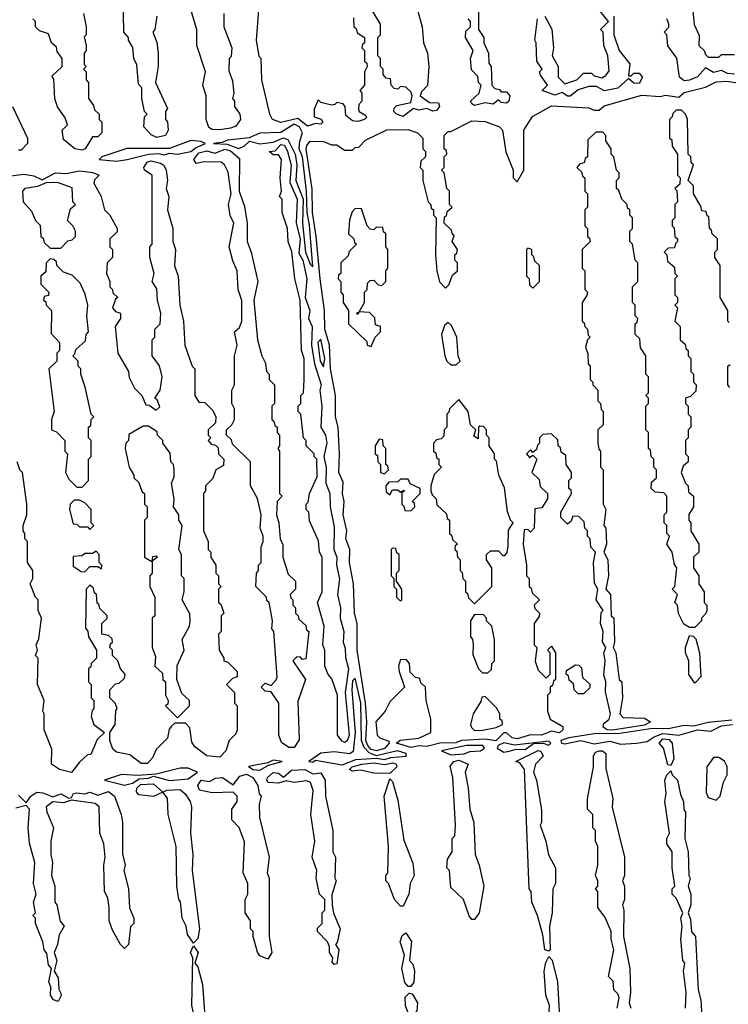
# Model space of a CAD drawing. Extents: x 2737310 to 2869991, y 870230 to 1012730.
# Tile 278 of 479: x 2781920 to 2784591, y 949390 to 953102. Entities that reach past the tile are written whole.
import ezdxf

# ---------------------------------------------------------------- set-up
doc = ezdxf.new("R2010")
doc.units = 0

msp = doc.modelspace()

# ---------------------------------------------------------------- linework, layer by layer
at = {"layer": '0CON02XD'}
for points in [[(2783650, 953245), (2783650, 953065), (2783670, 953035), (2783670, 953015), (2783687.5, 952975), (2783688.3, 952938.3), (2783697.5, 952925), (2783700, 952855), (2783711.7, 952841.7), (2783728.3, 952838.3), (2783735, 952830), (2783755, 952830), (2783767.5, 952815), (2783763.3, 952795), (2783755, 952786.7), (2783735, 952790), (2783725, 952800), (2783705, 952783.3), (2783675, 952788.8), (2783635, 952778.8)], [(2782437.5, 953115), (2782430, 953065), (2782422.5, 953055), (2782437, 953017), (2782442.5, 952975), (2782442.5, 952925), (2782432.5, 952865), (2782477, 952767), (2782470, 952755), (2782470, 952725), (2782477, 952717), (2782480, 952685), (2782470, 952665), (2782437, 952657), (2782415, 952667.5), (2782388.3, 952698.3), (2782390, 952735), (2782400, 952745), (2782390, 952755), (2782380, 952805), (2782380, 952845), (2782368.3, 952858.3), (2782361.7, 952931.7), (2782350, 952955), (2782347, 952997), (2782330, 953025), (2782330, 953035), (2782312.5, 953055), (2782310, 953195)], [(2783412.5, 953165), (2783436.7, 953075), (2783442.5, 953015), (2783457.5, 952975), (2783462.5, 952925), (2783457, 952853), (2783435, 952830), (2783430, 952815), (2783465, 952790), (2783498.3, 952788.3), (2783502.5, 952775), (2783490.7, 952759.3), (2783477, 952757), (2783455, 952767.5), (2783425, 952760), (2783405, 952767.5), (2783365, 952736.7), (2783340, 952745), (2783330, 952755), (2783331.7, 952768.3), (2783341.7, 952778.3), (2783395, 952790), (2783400, 952815), (2783395, 952830), (2783375, 952847.5), (2783355, 952850), (2783345, 952840), (2783331.7, 952841.7), (2783320, 952855), (2783318.3, 952878.3), (2783301.7, 952881.7), (2783290, 952895), (2783290, 952915), (2783280, 952925), (2783280, 952955), (2783270, 952965), (2783270, 953035), (2783280, 953045), (2783280, 953085), (2783250, 953135)], [(2782160, 953125), (2782170, 953075), (2782170, 953045), (2782162.5, 953037.5), (2782170, 953005), (2782170, 952985), (2782162.5, 952975), (2782162.5, 952932.5), (2782170, 952925), (2782160, 952915), (2782170, 952905), (2782170, 952875), (2782180, 952865), (2782180, 952805), (2782198.3, 952778.3), (2782201.7, 952761.7), (2782220, 952745), (2782220, 952725), (2782230, 952715), (2782230, 952675), (2782215, 952660), (2782195, 952660), (2782166.7, 952615), (2782155, 952610), (2782127.5, 952615), (2782085, 952650), (2782080, 952685), (2782100, 952705), (2782091.7, 952731.7), (2782063, 952773), (2782053, 952803), (2782048.3, 952878.3), (2782041.7, 952888.3), (2782080, 952925), (2782080, 952955), (2782061.7, 952981.7), (2782058.3, 952998.3), (2782040, 953015), (2782028.3, 953048.3), (2781995, 953060), (2781980, 953075), (2781980, 953095), (2781970, 953105)], [(2782690, 953125), (2782690, 953075), (2782720, 952995), (2782717, 952963), (2782710, 952955), (2782708.3, 952908.3), (2782721.7, 952871.7), (2782727.5, 952825), (2782722.5, 952805), (2782730, 952795), (2782730, 952775), (2782750, 952745), (2782752.5, 952725), (2782735, 952700), (2782715, 952693.3), (2782675, 952686.7), (2782645, 952687.5), (2782632.5, 952695), (2782623.3, 952725), (2782622.5, 952815), (2782610, 952855), (2782620, 952905), (2782587.5, 953005), (2782587.5, 953065), (2782563.6, 953143.6)], [(2783178.3, 953108.3), (2783180, 953075), (2783188.3, 953068.3), (2783191.7, 953051.7), (2783220, 953035), (2783220, 953015), (2783211.7, 953008.3), (2783210, 952995), (2783220, 952985), (2783220, 952945), (2783228.3, 952938.3), (2783230, 952925), (2783220, 952905), (2783220, 952855), (2783202.5, 952835), (2783210, 952825), (2783210, 952795), (2783198.3, 952781.7), (2783197.5, 952765), (2783200, 952755), (2783225, 952740), (2783227, 952733), (2783220, 952725), (2783195, 952718), (2783175, 952720), (2783150, 952740), (2783147.5, 952775), (2783140, 952785), (2783115, 952790), (2783108.3, 952781.7), (2783095, 952780), (2783055, 952790), (2783045, 952800), (2783030, 952765), (2783030, 952735), (2783056.4, 952726.4), (2783062.5, 952715), (2783055, 952707.5), (2783035, 952710), (2783005, 952700.8), (2782969.1, 952729.1), (2782905, 952713.8), (2782872.5, 952725), (2782862.5, 952745), (2782832.5, 952875), (2782830, 952955), (2782823, 952963), (2782812.5, 953025), (2782822.5, 953155)], [(2783900, 953115), (2783926.4, 953066.4), (2783932.5, 952995), (2783927.5, 952965), (2783950, 952925), (2783950, 952885), (2783975, 952860), (2784020, 952875), (2784045, 952900), (2784075, 952900), (2784085, 952890), (2784115, 952882.5), (2784129.3, 952890.7), (2784141.7, 952908.3), (2784137.5, 952965), (2784122.5, 953005), (2784120, 953055), (2784110, 953065), (2784140, 953095), (2784107.5, 953135)], [(2784457.5, 953135), (2784463, 953083), (2784481.7, 953041.7), (2784480, 953005), (2784500, 952985), (2784505, 952970), (2784515, 952960), (2784555, 952960), (2784565, 952970), (2784615, 952970)], [(2783635, 952778.8), (2783624.1, 952784.1), (2783620, 952795), (2783652.5, 952825), (2783660, 952855), (2783650, 952865), (2783647, 952887), (2783623, 952913), (2783620, 952955), (2783630, 952985), (2783600, 953035), (2783601.7, 953058.3), (2783620, 953075), (2783620, 953095), (2783610, 953105)], [(2783995, 952813.3), (2783985, 952813.3), (2783965, 952827.5), (2783937, 952817), (2783890, 952835), (2783910, 952855), (2783883, 952893), (2783880, 952905), (2783890, 952915), (2783870, 952945), (2783867.5, 953015), (2783862.5, 953025), (2783872.5, 953105)], [(2784160, 953115), (2784160, 953045), (2784180, 952985), (2784220, 952935), (2784215, 952890), (2784225, 952890), (2784235, 952900), (2784255, 952900), (2784267.5, 952885), (2784255, 952861.2), (2784235, 952862), (2784215, 952880), (2784175, 952843.8), (2784125, 952833.8), (2784095, 952850), (2784065, 952850), (2784025, 952836.7), (2783995, 952813.3)], [(2784425, 952871.2), (2784406.7, 952885), (2784397, 952957), (2784363, 953003), (2784360, 953045), (2784350, 953055), (2784367, 953073), (2784367.5, 953085), (2784360, 953105)], [(2784615, 952896.7), (2784588.3, 952898.3), (2784565, 952910), (2784535, 952902.5), (2784505, 952920), (2784475, 952886.2), (2784445, 952873.3), (2784425, 952871.2)], [(2783295, 950354.4), (2783265, 950345.4), (2783245, 950350.4), (2783231.8, 950365), (2783225.4, 950385), (2783228.6, 950455), (2783223.6, 950525), (2783191.9, 950725), (2783191.9, 950825), (2783182.3, 950865), (2783178.6, 950975), (2783163.5, 951055), (2783164.5, 951104.5), (2783150, 951145), (2783152.9, 951175), (2783139.1, 951235), (2783143.3, 951285), (2783137.5, 951315), (2783138.8, 951358.8), (2783123.6, 951395), (2783125.7, 951465), (2783120, 951565), (2783110.6, 951605), (2783110, 951685), (2783091.1, 951785), (2783087.5, 951875), (2783070.6, 951935), (2783068.6, 952005), (2783052.2, 952125), (2783038.1, 952285), (2783023.6, 952375), (2783023.1, 952463.1), (2783000, 952615), (2783002.1, 952627.9), (2783015, 952643.3), (2783065, 952642.5), (2783095, 952630), (2783115, 952630), (2783145, 952610), (2783175, 952610), (2783185, 952620), (2783198.3, 952621.7), (2783223, 952647), (2783303.6, 952686.4), (2783385, 952687.5), (2783420, 952675), (2783440, 952655), (2783440, 952615), (2783450, 952605), (2783450, 952585), (2783431.7, 952568.3), (2783430, 952545), (2783440, 952535), (2783440, 952495), (2783460, 952415), (2783470, 952405), (2783471.7, 952391.7), (2783480, 952385), (2783480, 952365), (2783490, 952355), (2783487.5, 952215), (2783492.5, 952155), (2783503, 952113), (2783525, 952090), (2783538.3, 952101.7), (2783551.7, 952138.3), (2783570, 952155), (2783570, 952185), (2783560, 952195), (2783560, 952215), (2783568.3, 952221.7), (2783570, 952235), (2783550, 952265), (2783558.3, 952288.3), (2783551.7, 952291.7), (2783548.3, 952308.3), (2783520, 952335), (2783521.7, 952358.3), (2783528.3, 952361.7), (2783531.7, 952378.3), (2783550, 952395), (2783540, 952405), (2783540, 952455), (2783530, 952465), (2783520, 952525), (2783510, 952535), (2783520, 952545), (2783520, 952585), (2783530, 952595), (2783528.3, 952608.3), (2783520, 952615), (2783520, 952665), (2783535, 952680), (2783545, 952680), (2783625, 952720), (2783675, 952717.5), (2783728.3, 952698.3), (2783740, 952685), (2783753, 952603), (2783780, 952535), (2783780, 952505), (2783795, 952490), (2783820, 952535), (2783820, 952685), (2783853.6, 952736.4), (2783925, 952777.5), (2784065, 952770), (2784085, 952760), (2784105, 952760), (2784123, 952777), (2784265, 952816.7), (2784335, 952812.5), (2784355, 952817.5), (2784405, 952810), (2784425, 952827.5), (2784505, 952847.5), (2784545, 952867.5), (2784585, 952870), (2784635, 952862.5)], [(2781892.5, 952775), (2781950, 952655), (2781950, 952635), (2781925, 952610), (2781915, 952610)], [(2784595, 951960), (2784590, 951965), (2784590, 952005), (2784560, 952055), (2784560, 952175), (2784540, 952205), (2784540, 952225), (2784550, 952235), (2784550, 952275), (2784530, 952295), (2784528.3, 952308.3), (2784520, 952315), (2784518.3, 952358.3), (2784511.7, 952361.7), (2784508.3, 952378.3), (2784491.7, 952381.7), (2784488.3, 952398.3), (2784460, 952445), (2784460, 952475), (2784440, 952495), (2784460, 952555), (2784451.7, 952561.7), (2784450, 952585), (2784440, 952595), (2784437, 952727), (2784430, 952745), (2784415, 952760), (2784395, 952760), (2784381.7, 952748.3), (2784380, 952735), (2784370, 952725), (2784370, 952655), (2784378.3, 952648.3), (2784380, 952625), (2784400, 952595), (2784400, 952515), (2784410, 952505), (2784408.3, 952481.7), (2784390, 952465), (2784397.5, 952457.5), (2784400, 952415), (2784390, 952405), (2784390, 952355), (2784380, 952345), (2784380, 952325), (2784387, 952317), (2784390, 952285), (2784400, 952275), (2784400, 952265), (2784391.7, 952258.3), (2784388.3, 952241.7), (2784365, 952240), (2784350, 952225), (2784360, 952215), (2784361.7, 952191.7), (2784388.3, 952168.3), (2784390, 952145), (2784400, 952135), (2784390, 952125), (2784390, 952065), (2784400, 952055), (2784400, 952035), (2784390, 952025), (2784400, 952015), (2784390, 951965), (2784410, 951945), (2784410, 951895), (2784428.3, 951878.3), (2784431.7, 951861.7), (2784440, 951855), (2784440, 951835), (2784450, 951825), (2784450, 951775), (2784460, 951765), (2784460, 951735), (2784470, 951725), (2784468.3, 951701.7), (2784448.3, 951681.7), (2784430, 951675), (2784430, 951655), (2784440, 951645), (2784440, 951615), (2784450, 951605), (2784450, 951565), (2784440, 951555), (2784440, 951525), (2784430, 951515), (2784430, 951465), (2784440, 951455), (2784440, 951435), (2784421.7, 951418.3), (2784413.8, 951395), (2784430, 951355), (2784440, 951345), (2784441.7, 951321.7), (2784460, 951305), (2784460, 951265), (2784443, 951237), (2784442.5, 951215), (2784450, 951205), (2784450, 951175), (2784480, 951125), (2784480, 951095), (2784460, 951075), (2784460, 951035), (2784480, 951005), (2784480, 950975), (2784500, 950945), (2784500, 950905), (2784510, 950895), (2784510, 950875), (2784507, 950863), (2784490, 950845), (2784490, 950835), (2784465, 950810), (2784445, 950810), (2784423.6, 950823.6), (2784403, 950863), (2784400, 950895), (2784390, 950905), (2784400, 950935), (2784380, 950955), (2784390, 950965), (2784397.5, 951035), (2784388.3, 951048.3), (2784380, 951095), (2784360, 951125), (2784370, 951155), (2784360, 951165), (2784360, 951195), (2784350, 951205), (2784350, 951235), (2784360, 951245), (2784360, 951305), (2784348.3, 951318.3), (2784315, 951320), (2784300, 951335), (2784301.7, 951358.3), (2784320, 951375), (2784320, 951405), (2784310, 951415), (2784310, 951445), (2784300, 951455), (2784298.3, 951478.3), (2784290, 951485), (2784290, 951545), (2784280, 951555), (2784280, 951645), (2784290, 951655), (2784290, 951675), (2784280, 951685), (2784290, 951695), (2784290, 951755), (2784280, 951765), (2784280, 951835), (2784260, 951865), (2784258.3, 951898.3), (2784240, 951915), (2784240, 951955), (2784248.3, 951961.7), (2784250, 951975), (2784240, 951985), (2784240, 952025), (2784230, 952035), (2784230, 952095), (2784250, 952115), (2784250, 952185), (2784240, 952195), (2784230, 952255), (2784220, 952265), (2784220, 952305), (2784230, 952315), (2784230, 952355), (2784220, 952365), (2784220, 952385), (2784211.7, 952391.7), (2784210, 952405), (2784190, 952425), (2784178.3, 952458.3), (2784170, 952465), (2784170, 952495), (2784180, 952505), (2784180, 952525), (2784170, 952535), (2784160, 952585), (2784150, 952595), (2784150, 952615), (2784130, 952645), (2784130, 952665), (2784118.3, 952678.3), (2784091.7, 952678.3), (2784061.7, 952648.3), (2784060, 952585), (2784051.7, 952578.3), (2784048.3, 952561.7), (2784031.7, 952558.3), (2784020, 952545), (2784038.3, 952528.3), (2784041.7, 952511.7), (2784050, 952505), (2784050, 952455), (2784060, 952445), (2784060, 952395), (2784050, 952385), (2784050, 952325), (2784060, 952315), (2784060, 952285), (2784068.3, 952278.3), (2784070, 952265), (2784040, 952235), (2784040, 952165), (2784050, 952155), (2784050, 952085), (2784060, 952075), (2784058.3, 952061.7), (2784040, 952035), (2784040, 951965), (2784048.3, 951958.3), (2784050, 951945), (2784060, 951935), (2784062.5, 951912.5), (2784070, 951905), (2784060, 951895), (2784053.3, 951866.7), (2784061.7, 951841.7), (2784062.5, 951805), (2784070, 951795), (2784070, 951745), (2784080, 951735), (2784080, 951725), (2784100, 951705), (2784100, 951665), (2784110, 951655), (2784111.7, 951631.7), (2784120, 951625), (2784120, 951575), (2784100, 951555), (2784100, 951505), (2784103, 951483), (2784110, 951475), (2784110, 951415), (2784120, 951405), (2784120, 951275), (2784130, 951255), (2784122.5, 951195), (2784130, 951185), (2784132.5, 951125), (2784122.5, 951095), (2784137.5, 951065), (2784140, 951005), (2784130, 950955), (2784147.5, 950935), (2784150, 950855), (2784160, 950845), (2784162.5, 950755), (2784157.5, 950735), (2784166.7, 950715), (2784180, 950615), (2784190, 950605), (2784192.5, 950545), (2784182.5, 950485), (2784195, 950471.2), (2784275, 950468.6), (2784297.5, 950455), (2784275, 950441.8), (2784155, 950424), (2784134.7, 950424.7), (2784120, 950435), (2784122, 950448), (2784142.5, 950465), (2784147.5, 950485), (2784128.3, 950568.3), (2784130, 950605), (2784122.5, 950632.5), (2784127.5, 950685), (2784122.5, 950715), (2784130, 950735), (2784117, 950757), (2784120, 950795), (2784110, 950825), (2784112.5, 950867.5), (2784120, 950875), (2784092.5, 950915), (2784100, 950955), (2784087, 950977), (2784082.5, 951055), (2784090, 951095), (2784073, 951113), (2784070, 951145), (2784060, 951155), (2784060, 951175), (2784050, 951185), (2784048.3, 951208.3), (2784028.3, 951228.3), (2784005, 951230), (2783998.3, 951211.7), (2783985, 951200), (2783960, 951225), (2783960, 951245), (2784000, 951315), (2783998.3, 951328.3), (2783990, 951335), (2783990, 951365), (2784000, 951375), (2784000, 951395), (2783980, 951425), (2783978.3, 951458.3), (2783961.7, 951471.7), (2783958.3, 951488.3), (2783950, 951495), (2783948.3, 951518.3), (2783925, 951540), (2783891.7, 951538.3), (2783880, 951525), (2783880, 951505), (2783871.7, 951498.3), (2783868.3, 951481.7), (2783855, 951470), (2783845, 951480), (2783830, 951465), (2783841.7, 951451.7), (2783855, 951460), (2783870, 951445), (2783850, 951395), (2783878.3, 951368.3), (2783881.7, 951341.7), (2783910, 951315), (2783910, 951295), (2783888.3, 951261.7), (2783861.7, 951258.3), (2783860, 951185), (2783845, 951170), (2783835, 951180), (2783821.7, 951178.3), (2783817.5, 951125), (2783830, 951045), (2783830, 951005), (2783840, 950995), (2783840, 950965), (2783848.3, 950958.3), (2783851.7, 950941.7), (2783880, 950915), (2783860, 950895), (2783861.7, 950881.7), (2783880, 950865), (2783878.3, 950851.7), (2783860, 950825), (2783860, 950745), (2783870, 950735), (2783863.6, 950683.6), (2783875, 950650), (2783905, 950620), (2783920, 950635), (2783920, 950715), (2783910, 950725), (2783925, 950740), (2783940, 950715), (2783940, 950615), (2783931.7, 950608.3), (2783928.3, 950591.7), (2783920, 950585), (2783920, 950565), (2783910, 950555), (2783910, 950495), (2783920, 950465), (2783967, 950437)], [(2783025, 952170), (2783012.7, 952327.3), (2783003.3, 952375), (2783001.4, 952455), (2782985.5, 952585), (2782973.8, 952615), (2782975.7, 952644.3), (2782986.2, 952675), (2782975, 952697.5), (2782955, 952707.5), (2782905, 952676), (2782825, 952673.8), (2782785, 952656.7), (2782705, 952648), (2782681.7, 952638.3), (2782650, 952635), (2782702.1, 952632.1), (2782745, 952615.6), (2782766, 952625), (2782786.2, 952643.8), (2782825, 952633.3), (2782875, 952640), (2782915, 952656.7), (2782930.3, 952650.3), (2782958, 952595), (2782964.5, 952555), (2782960.5, 952495), (2782988.8, 952425), (2782985.8, 952335), (2782998, 952225), (2783015, 952180), (2783025, 952170)], [(2782285, 952568.6), (2782325, 952574.3), (2782405, 952594.2), (2782445, 952597.5), (2782465, 952592.5), (2782485, 952598.8), (2782515, 952594.4), (2782565, 952604.2), (2782585, 952620), (2782620, 952635), (2782603, 952643), (2782565, 952646.7), (2782485, 952616.2), (2782323.9, 952616.1), (2782230, 952585), (2782220, 952575), (2782285, 952568.6)], [(2782955, 950357.5), (2782935, 950357.5), (2782907.5, 950377.5), (2782897.5, 950405), (2782897.5, 950525), (2782868.3, 950568.3), (2782845, 950570), (2782830, 950585), (2782845, 950600), (2782868.3, 950591.7), (2782887, 950613), (2782890, 950625), (2782877.5, 950795), (2782870, 950805), (2782872.5, 950835), (2782860, 950905), (2782851.7, 950911.7), (2782850, 950925), (2782810, 950965), (2782812.5, 951015), (2782820, 951025), (2782820, 951045), (2782830, 951055), (2782830, 951115), (2782837.5, 951135), (2782837.5, 951155), (2782826.7, 951185), (2782830, 951235), (2782817, 951297), (2782790, 951345), (2782790, 951435), (2782721.7, 951501.7), (2782718.3, 951518.3), (2782700, 951535), (2782700, 951555), (2782720, 951575), (2782730, 951595), (2782730, 951635), (2782720, 951655), (2782720, 951705), (2782730, 951725), (2782730, 951835), (2782740, 951875), (2782730, 951925), (2782748.3, 951941.7), (2782757.5, 951965), (2782757, 952043), (2782743.3, 952085), (2782740, 952155), (2782723, 952193), (2782710, 952245), (2782727.5, 952335), (2782713, 952363), (2782707.5, 952405), (2782717.5, 952445), (2782706.4, 952526.4), (2782692.5, 952555), (2782680, 952565), (2782615, 952566.2), (2782585, 952560), (2782576.2, 952575), (2782595, 952599.4), (2782625, 952607.5), (2782655, 952598), (2782695, 952613.5), (2782715, 952606.7), (2782748.3, 952578.3), (2782747.5, 952455), (2782767, 952397), (2782777.5, 952335), (2782777.5, 952265), (2782792.5, 952225), (2782817.5, 952115), (2782802.5, 952045), (2782816.7, 951895), (2782832.5, 951835), (2782847, 951807), (2782850, 951775), (2782860, 951765), (2782860, 951745), (2782880, 951725), (2782880, 951655), (2782870, 951645), (2782870, 951595), (2782878.3, 951588.3), (2782881.7, 951571.7), (2782890, 951565), (2782890, 951545), (2782900, 951535), (2782900, 951495), (2782892.5, 951485), (2782900, 951475), (2782900, 951315), (2782910, 951305), (2782890, 951285), (2782887.5, 951235), (2782897.5, 951205), (2782902.5, 951145), (2782911.7, 951121.7), (2782912.5, 951075), (2782931.7, 951011.7), (2782960, 950985), (2782960, 950955), (2782940, 950935), (2782941.7, 950921.7), (2782950, 950915), (2782950, 950895), (2782960, 950885), (2782960, 950865), (2782970, 950855), (2782971.7, 950841.7), (2782998.3, 950818.3), (2783001.7, 950801.7), (2783010, 950795), (2782998.3, 950691.7), (2782985, 950690), (2782978.3, 950698.3), (2782965, 950700), (2782950, 950685), (2782997.5, 950615), (2782968.3, 950531.7), (2782973.6, 950386.4), (2782955, 950357.5)], [(2783145, 950377.5), (2783135, 950382.5), (2783117.5, 950405), (2783117.5, 950555), (2783097, 950617), (2783083, 950633), (2783070, 950665), (2783070, 950725), (2783062.5, 950745), (2783067.5, 950815), (2783042.5, 950905), (2783060, 950945), (2783060, 951075), (2783050, 951095), (2783047, 951137), (2783013, 951213), (2783010, 951245), (2783000, 951255), (2783000, 951275), (2783007, 951283), (2783012.5, 951315), (2783041.7, 951378.3), (2783040, 951445), (2783030, 951455), (2783030, 951465), (2783000, 951495), (2783000, 951515), (2782990, 951525), (2782980, 951615), (2782970, 951625), (2782970, 951645), (2782980, 951655), (2782980, 951685), (2782990, 951695), (2782992.5, 951745), (2782992.5, 951825), (2782982.5, 951855), (2782977.5, 952045), (2782956.7, 952125), (2782946.4, 952226.4), (2782932.5, 952265), (2782930, 952315), (2782910, 952375), (2782910, 952425), (2782900, 952435), (2782907.5, 952455), (2782902.5, 952505), (2782907.5, 952575), (2782895, 952592.5), (2782875, 952592.5), (2782860, 952605), (2782882.5, 952607.5), (2782905, 952631.4), (2782918.5, 952628.5), (2782930, 952605), (2782943.9, 952553.9), (2782938, 952488), (2782966.4, 952425), (2782962, 952335), (2782977.9, 952275), (2782971.7, 952221.7), (2782986.9, 952195), (2782995, 952160), (2783001.9, 952125), (2782996.2, 952055), (2783014.2, 952005), (2783009.2, 951975), (2783022.5, 951945), (2783020, 951875), (2783030.8, 951805), (2783056.7, 951725), (2783051.4, 951705), (2783059.4, 951645), (2783055.7, 951565), (2783072.5, 951535), (2783077.5, 951505), (2783066, 951455), (2783075.9, 951414.1), (2783073.8, 951355), (2783088.9, 951315), (2783090, 951265), (2783105, 951190), (2783104, 951105), (2783115.6, 951075), (2783114.2, 951045), (2783125.5, 950994.5), (2783118.1, 950935), (2783129.4, 950885), (2783128.1, 950845), (2783142.2, 950795), (2783139.4, 950755), (2783147, 950733), (2783147.6, 950697.6), (2783159.1, 950655), (2783147.1, 950565), (2783162, 950405), (2783155, 950383.3), (2783145, 950377.5)], [(2781887.2, 952512.8), (2781935, 952519.1), (2781973.2, 952513.2), (2782005, 952497.5), (2782055, 952524), (2782095, 952522), (2782145, 952532.5), (2782196.1, 952526.1), (2782220, 952515), (2782201.7, 952498.3), (2782200, 952485), (2782227.5, 952435), (2782240, 952385), (2782260, 952365), (2782287.5, 952315), (2782287.5, 952302.5), (2782260, 952275), (2782260, 952245), (2782270, 952235), (2782270, 952205), (2782250, 952185), (2782247.5, 952145), (2782260, 952115), (2782260, 952095), (2782270, 952085), (2782271.7, 952071.7), (2782290, 952055), (2782281.7, 952048.3), (2782270, 952015), (2782281.7, 952001.7), (2782300, 951995), (2782300, 951975), (2782280, 951945), (2782290, 951845), (2782330, 951775), (2782333, 951753), (2782353, 951713), (2782380, 951685), (2782395, 951650), (2782408.3, 951648.3), (2782435, 951630), (2782448.3, 951641.7), (2782438.3, 951668.3), (2782430, 951675), (2782450, 951705), (2782457.5, 951755), (2782447, 951797), (2782420, 951835), (2782420, 951895), (2782430, 951905), (2782430, 951935), (2782450, 951955), (2782452.5, 951995), (2782440, 952045), (2782437, 952087), (2782420, 952115), (2782427.5, 952145), (2782410, 952205), (2782410, 952245), (2782420, 952255), (2782420, 952515), (2782390, 952535), (2782387.5, 952545), (2782400, 952565), (2782415, 952570), (2782450.7, 952560.7), (2782463, 952553), (2782472.5, 952535), (2782477.5, 952495), (2782472.5, 952465), (2782482.5, 952435), (2782477.5, 952385), (2782497.5, 952315), (2782497.5, 952265), (2782507.5, 952235), (2782504.1, 952174.1), (2782517.5, 952135), (2782523.3, 952025), (2782537.5, 951965), (2782542.5, 951875), (2782570, 951795), (2782580, 951785), (2782580, 951685), (2782595, 951660), (2782618.3, 951658.3), (2782648.3, 951628.3), (2782660, 951605), (2782658.3, 951581.7), (2782630, 951555), (2782630, 951535), (2782640, 951525), (2782630, 951515), (2782641.7, 951501.7), (2782658.3, 951498.3), (2782668.3, 951488.3), (2782670, 951465), (2782690, 951445), (2782688.3, 951421.7), (2782660, 951405), (2782648.3, 951371.7), (2782620, 951345), (2782620, 951325), (2782612.5, 951315), (2782612.5, 951175), (2782630, 951135), (2782630, 951105), (2782640, 951095), (2782640, 951075), (2782660, 951045), (2782660, 951015), (2782670, 951005), (2782670, 950975), (2782680, 950965), (2782670, 950955), (2782670, 950905), (2782678.3, 950898.3), (2782690, 950865), (2782680, 950855), (2782680, 950795), (2782670, 950785), (2782672.5, 950725), (2782690, 950695), (2782690, 950685), (2782705, 950680), (2782740, 950645), (2782740, 950625), (2782721.7, 950618.3), (2782700, 950595), (2782730, 950565), (2782730, 950525), (2782740, 950515), (2782740, 950425), (2782735, 950410), (2782710, 950385), (2782697.5, 950345), (2782675, 950321.2), (2782625, 950326.7), (2782580.7, 950360.7), (2782568.3, 950378.3), (2782561.7, 950431.7), (2782545, 950450), (2782505, 950450), (2782491.7, 950438.3), (2782483, 950427), (2782477, 950393), (2782435, 950350), (2782420.7, 950319.3), (2782401.7, 950298.3), (2782378.3, 950298.3), (2782335, 950330), (2782285, 950340), (2782271.7, 950351.7), (2782260, 950385), (2782260, 950415), (2782280, 950445), (2782282.5, 950497.5), (2782287.5, 950505), (2782280, 950525), (2782260, 950545), (2782260, 950575), (2782281.7, 950598.3), (2782295, 950600), (2782315, 950620), (2782317.5, 950635), (2782300, 950655), (2782290, 950685), (2782270, 950705), (2782270, 950725), (2782260, 950735), (2782261.7, 950748.3), (2782270, 950755), (2782268.3, 950768.3), (2782255, 950780), (2782230, 950785), (2782230, 950825), (2782241.7, 950838.3), (2782250, 950845), (2782250, 950855), (2782221.7, 950881.7), (2782218.3, 950898.3), (2782211.7, 950901.7), (2782210, 950935), (2782201.7, 950941.7), (2782198.3, 950958.3), (2782185, 950970), (2782170, 950955), (2782168.3, 950808.3), (2782177, 950797), (2782180, 950775), (2782210, 950725), (2782210, 950695), (2782190, 950675), (2782188.3, 950661.7), (2782180, 950655), (2782180, 950605), (2782190, 950595), (2782190, 950545), (2782200, 950535), (2782200, 950505), (2782193, 950497), (2782190, 950475), (2782200, 950445), (2782240, 950415), (2782211.7, 950388.3), (2782188.3, 950331.7), (2782175, 950330), (2782145, 950302.5), (2782115, 950264)], [(2782075, 952240), (2782101.7, 952268.3), (2782118.3, 952271.7), (2782130, 952285), (2782130, 952305), (2782120, 952325), (2782100, 952345), (2782111.7, 952388.3), (2782130, 952405), (2782120, 952415), (2782118.3, 952468.3), (2782066.4, 952486.4), (2782022.5, 952487.5), (2781987, 952473), (2781940, 952465), (2781930, 952455), (2781932.5, 952415), (2781965, 952380), (2781980, 952345), (2781997, 952327), (2782000, 952285), (2782008.3, 952278.3), (2782011.7, 952261.7), (2782035, 952240), (2782075, 952240)], [(2783245, 951870), (2783260, 951905), (2783280, 951925), (2783280, 951945), (2783261.7, 951951.7), (2783258.3, 951978.3), (2783238.3, 951998.3), (2783200, 952000), (2783195, 951990), (2783190, 951995), (2783200, 952000), (2783220, 952035), (2783220, 952075), (2783230, 952085), (2783231.7, 952108.3), (2783241.7, 952118.3), (2783255, 952120), (2783271.7, 952101.7), (2783285, 952100), (2783300, 952115), (2783300, 952155), (2783307.5, 952165), (2783307.5, 952235), (2783300, 952245), (2783300, 952295), (2783291.7, 952301.7), (2783288.3, 952318.3), (2783265, 952320), (2783255, 952310), (2783241.7, 952311.7), (2783230, 952325), (2783208.3, 952388.3), (2783185, 952390), (2783173, 952377), (2783163, 952347), (2783160, 952295), (2783180, 952275), (2783181.7, 952261.7), (2783190, 952255), (2783161.7, 952228.3), (2783158.3, 952211.7), (2783130, 952185), (2783130, 952145), (2783121.7, 952138.3), (2783120, 952125), (2783130, 952115), (2783130, 952075), (2783140, 952065), (2783140, 952035), (2783160, 952005), (2783160, 951955), (2783228.3, 951888.3), (2783230, 951875), (2783245, 951870)], [(2783855, 952090), (2783880, 952115), (2783880, 952175), (2783861.7, 952191.7), (2783858.3, 952208.3), (2783850, 952215), (2783850, 952235), (2783835, 952240), (2783830, 952235), (2783830, 952135), (2783840, 952125), (2783841.7, 952101.7), (2783855, 952090)], [(2782155, 951340), (2782180, 951365), (2782180, 951445), (2782190, 951455), (2782190, 951515), (2782180, 951525), (2782180, 951565), (2782188.3, 951571.7), (2782190, 951595), (2782200, 951605), (2782190, 951615), (2782167, 951717), (2782150, 951765), (2782150, 951785), (2782140, 951795), (2782140, 951815), (2782120, 951835), (2782128.3, 951841.7), (2782131.7, 951858.3), (2782168.3, 951891.7), (2782170, 951915), (2782180, 951925), (2782172.5, 951985), (2782176.7, 952025), (2782167, 952067), (2782148.3, 952108.3), (2782118.3, 952138.3), (2782085, 952150), (2782060, 952175), (2782058.3, 952188.3), (2782048.3, 952198.3), (2782035, 952200), (2782020, 952185), (2782018.3, 952151.7), (2782000, 952135), (2782000, 952105), (2782030, 952075), (2782028.3, 952061.7), (2782011.7, 952058.3), (2782010, 952045), (2782018.3, 952038.3), (2782020, 952025), (2782040, 952005), (2782038.3, 951918.3), (2782070, 951885), (2782070, 951855), (2782060, 951845), (2782060, 951815), (2782030, 951785), (2782050, 951625), (2782040, 951595), (2782040, 951555), (2782058.3, 951548.3), (2782090, 951515), (2782090, 951475), (2782100, 951465), (2782092.5, 951395), (2782105, 951370), (2782135, 951340), (2782155, 951340)], [(2783565, 951800), (2783580, 951815), (2783572.5, 951835), (2783567.5, 951905), (2783548.3, 951948.3), (2783535, 951960), (2783521.7, 951948.3), (2783510, 951915), (2783522.5, 951835), (2783530, 951815), (2783545, 951800), (2783565, 951800)], [(2783065, 951792.5), (2783070, 951825), (2783055, 951897.5), (2783044.4, 951885), (2783053.1, 951815), (2783065, 951792.5)], [(2784597.5, 951715), (2784590, 951725), (2784590, 951795), (2784598.3, 951801.7)], [(2783635, 950900), (2783700, 950965), (2783700, 951035), (2783680, 951065), (2783680, 951085), (2783695, 951100), (2783725, 951100), (2783741.7, 951081.7), (2783748.3, 951081.7), (2783757, 951093), (2783761.7, 951118.3), (2783763, 951177), (2783780, 951205), (2783770, 951215), (2783758.3, 951248.3), (2783747, 951337), (2783726.7, 951385), (2783717, 951437), (2783710, 951445), (2783710, 951465), (2783690, 951495), (2783690, 951525), (2783680, 951535), (2783680, 951555), (2783668.3, 951568.3), (2783655, 951570), (2783650, 951565), (2783648.3, 951521.7), (2783631.7, 951531.7), (2783640, 951555), (2783620, 951575), (2783610, 951625), (2783575, 951670), (2783540, 951635), (2783538.3, 951621.7), (2783530, 951615), (2783530, 951565), (2783520, 951555), (2783518.3, 951531.7), (2783508.3, 951521.7), (2783491.7, 951518.3), (2783480, 951505), (2783480, 951475), (2783488.3, 951468.3), (2783491.7, 951451.7), (2783500, 951445), (2783500, 951425), (2783510, 951415), (2783483, 951387), (2783470, 951345), (2783470, 951325), (2783475, 951310), (2783490, 951295), (2783493, 951273), (2783528.3, 951238.3), (2783531.7, 951221.7), (2783540, 951215), (2783540, 951165), (2783548.3, 951158.3), (2783551.7, 951141.7), (2783570, 951125), (2783561.7, 951118.3), (2783560, 951105), (2783568.3, 951098.3), (2783570, 951075), (2783580, 951065), (2783580, 951025), (2783588.3, 951018.3), (2783590, 950995), (2783600, 950985), (2783600, 950945), (2783608.3, 950938.3), (2783611.7, 950921.7), (2783635, 950900)], [(2782515, 950470), (2782560, 950515), (2782560, 950535), (2782531.7, 950561.7), (2782512.5, 950615), (2782513, 950667), (2782540, 950725), (2782532.5, 950765), (2782560, 950815), (2782562.5, 950835), (2782561.7, 950861.7), (2782532.5, 950915), (2782540, 950945), (2782540, 950995), (2782530, 951005), (2782530, 951085), (2782520, 951105), (2782532.5, 951195), (2782520, 951215), (2782520, 951235), (2782500, 951265), (2782502.5, 951295), (2782492.5, 951355), (2782501.7, 951378.3), (2782502.5, 951405), (2782500, 951425), (2782490, 951435), (2782487, 951467), (2782460, 951505), (2782460, 951515), (2782440, 951535), (2782438.3, 951548.3), (2782405, 951570), (2782385, 951570), (2782331.7, 951538.3), (2782330, 951515), (2782320, 951505), (2782317.5, 951485), (2782332.5, 951415), (2782350, 951385), (2782350, 951375), (2782368.3, 951358.3), (2782381.7, 951321.7), (2782390, 951315), (2782390, 951275), (2782400, 951265), (2782400, 951225), (2782390, 951215), (2782390, 951075), (2782415, 951060), (2782420, 951060), (2782421.7, 951078.3), (2782435, 951080), (2782440, 951075), (2782420, 951060), (2782420, 951015), (2782410, 951005), (2782410, 950965), (2782430, 950925), (2782430, 950855), (2782420, 950845), (2782420, 950735), (2782431.7, 950701.7), (2782430, 950665), (2782458.3, 950638.3), (2782460, 950615), (2782470, 950605), (2782470, 950555), (2782480, 950535), (2782478.3, 950521.7), (2782470, 950515), (2782515, 950470)], [(2783295, 951390), (2783310, 951405), (2783308.3, 951418.3), (2783300, 951425), (2783300, 951485), (2783290, 951495), (2783288.3, 951518.3), (2783275, 951520), (2783260, 951495), (2783260, 951465), (2783268.3, 951458.3), (2783270, 951435), (2783280, 951425), (2783280, 951395), (2783295, 951390)], [(2782115, 950264), (2782070, 950275), (2782040, 950295), (2782041.7, 950351.7), (2782012.5, 950425), (2782012.5, 950485), (2782007.5, 950495), (2782012.5, 950535), (2781987.5, 950595), (2781990, 950695), (2781980, 950705), (2781987.5, 950725), (2781982.5, 950745), (2781991.7, 950768.3), (2782002.5, 950845), (2781990, 950875), (2781990, 950915), (2781980, 950925), (2781960, 950975), (2781970, 950995), (2781970, 951025), (2781950, 951055), (2781950, 951135), (2781940, 951145), (2781940, 951165), (2781932.5, 951175), (2781932.5, 951195), (2781947.5, 951235), (2781947.5, 951275), (2781930, 951395), (2781920, 951405), (2781910, 951435)], [(2783395, 951250), (2783410, 951265), (2783408.3, 951278.3), (2783400, 951285), (2783430, 951315), (2783430, 951335), (2783391.7, 951351.7), (2783385, 951370), (2783355, 951370), (2783345, 951360), (2783311.7, 951358.3), (2783300, 951345), (2783301.7, 951321.7), (2783315, 951310), (2783325, 951330), (2783345, 951330), (2783355, 951320), (2783368.3, 951328.3), (2783368.3, 951321.7), (2783360, 951320), (2783360, 951275), (2783368.3, 951268.3), (2783371.7, 951251.7), (2783395, 951250)], [(2782185, 951180), (2782200, 951195), (2782190, 951205), (2782190, 951255), (2782165, 951280), (2782145, 951290), (2782125, 951290), (2782110, 951275), (2782107.5, 951255), (2782121.7, 951201.7), (2782135, 951200), (2782145, 951190), (2782175, 951190), (2782185, 951180)], [(2782165, 951020), (2782185, 951040), (2782215, 951040), (2782228.3, 951031.7), (2782230, 951045), (2782220, 951055), (2782220, 951085), (2782208.3, 951098.3), (2782195, 951090), (2782165, 951090), (2782155, 951080), (2782121.7, 951078.3), (2782121.7, 951041.7), (2782151.7, 951021.7), (2782165, 951020)], [(2783355, 950910), (2783360, 950915), (2783360, 950955), (2783340, 950985), (2783340, 951015), (2783350, 951025), (2783350, 951085), (2783341.7, 951091.7), (2783338.3, 951108.3), (2783325, 951110), (2783320, 951105), (2783320, 951005), (2783330, 950995), (2783330, 950965), (2783340, 950955), (2783340, 950925), (2783355, 950910)], [(2783685, 950640), (2783698.3, 950651.7), (2783700, 950675), (2783710, 950685), (2783710, 950765), (2783700, 950815), (2783680, 950835), (2783680, 950845), (2783668.3, 950858.3), (2783635, 950860), (2783620, 950835), (2783620, 950775), (2783627, 950767), (2783630, 950745), (2783628.3, 950708.3), (2783650, 950655), (2783665, 950640), (2783685, 950640)], [(2784465, 950600), (2784443, 950633), (2784442.5, 950685), (2784430, 950715), (2784430, 950735), (2784445, 950780), (2784458.3, 950778.3), (2784468.3, 950768.3), (2784482.5, 950715), (2784487.5, 950625), (2784465, 950600)], [(2783967, 950437), (2783967.5, 950425), (2783955, 950412.9), (2783925, 950420), (2783887.5, 950405), (2783845, 950406), (2783795, 950390.5), (2783776.2, 950395), (2783755, 950413.3), (2783745, 950413.3), (2783715, 950382.7), (2783675, 950390), (2783585.6, 950384.4), (2783564.4, 950375.6), (2783504.2, 950374.2), (2783455, 950362.2), (2783425, 950364.4), (2783395, 950357.5), (2783340, 950375), (2783353.9, 950386.1), (2783425, 950393.3), (2783470, 950415), (2783470, 950465), (2783452.5, 950535), (2783450, 950585), (2783431.7, 950601.7), (2783428.3, 950618.3), (2783411.7, 950621.7), (2783391.7, 950641.7), (2783390, 950675), (2783378.3, 950688.3), (2783355, 950690), (2783347.5, 950665), (2783350, 950645), (2783370, 950585), (2783315, 950530), (2783297.5, 950495), (2783262.5, 950455), (2783267.5, 950405), (2783277.5, 950395), (2783311.7, 950381.7), (2783312.5, 950375), (2783295, 950354.4)], [(2784045, 950560), (2784025, 950560), (2784010, 950575), (2784008.3, 950598.3), (2783991.7, 950611.7), (2783988.3, 950628.3), (2783980, 950635), (2783981.7, 950648.3), (2784015, 950670), (2784028.3, 950668.3), (2784038.3, 950658.3), (2784041.7, 950621.7), (2784070, 950595), (2784068.3, 950581.7), (2784045, 950560)], [(2783135, 950292.5), (2783187.6, 950312.4), (2783265, 950317.5), (2783295, 950313.3), (2783319.2, 950320.8), (2783377.5, 950325), (2783376.7, 950335), (2783344.3, 950345.7), (2783265, 950326.9), (2783238, 950338), (2783218.5, 950358.5), (2783209.1, 950385), (2783206.1, 950526.1), (2783185, 950620), (2783175, 950610), (2783171.9, 950575), (2783184.4, 950415), (2783177.1, 950342.9), (2783165, 950334), (2783105, 950341.2), (2783055, 950336.7), (2783010, 950305), (2783025, 950302.5), (2783035, 950310), (2783135, 950292.5)], [(2783635, 950422.5), (2783665, 950423.3), (2783716.4, 950433.6), (2783740, 950445), (2783738.3, 950458.3), (2783730, 950465), (2783730, 950485), (2783717, 950507), (2783675, 950550), (2783661.7, 950548.3), (2783658.3, 950531.7), (2783630, 950485), (2783620, 950445), (2783623, 950433), (2783635, 950422.5)], [(2784605, 950460.8), (2784515, 950452.7), (2784461.4, 950438.6), (2784425, 950441.4), (2784365, 950428.5), (2784305, 950429.4), (2784175, 950410), (2784095, 950410.8), (2783990, 950395), (2783960, 950385), (2783962.5, 950375), (2783975, 950372.5), (2784035, 950384.2), (2784085, 950371.4), (2784145, 950381.9), (2784185, 950370.8)], [(2784185, 950370.8), (2784245, 950374), (2784285, 950380.8), (2784311.5, 950398.5), (2784345, 950410.6), (2784405, 950404.3), (2784475, 950424.4), (2784525, 950419.4), (2784565, 950439.2), (2784606.7, 950445)], [(2783745, 950340), (2783765, 950344.4), (2783791.7, 950351.7), (2783825, 950350.8), (2783856.7, 950373.3), (2783893.8, 950373.8), (2783915, 950367.5), (2783922.5, 950375), (2783915, 950382.5), (2783785, 950367.1), (2783745, 950375.8), (2783723.3, 950365), (2783720, 950355), (2783745, 950340)], [(2784375, 950290), (2784363, 950293), (2784346.7, 950355), (2784330, 950375), (2784345, 950390.6), (2784368, 950388), (2784380, 950375), (2784386.2, 950315), (2784375, 950290)], [(2783545, 950330.8), (2783595, 950334.3), (2783617.5, 950342.5), (2783657.5, 950345), (2783672.5, 950355), (2783665.6, 950365.6), (2783604.6, 950365.4), (2783510, 950345), (2783545, 950330.8)], [(2783915, 949590), (2783900, 949595), (2783891.7, 949651.7), (2783872.5, 949725), (2783850, 949775), (2783847.5, 949815), (2783840, 949825), (2783822.5, 950275), (2783805, 950300), (2783790, 950305), (2783875, 950346.7), (2783885, 950343.8), (2783893.8, 950325), (2783863.8, 950295), (2783857.5, 950265), (2783868.8, 950235), (2783887, 950123), (2783887.5, 950075), (2783882.5, 950065), (2783903.3, 950005), (2783913, 949953), (2783940, 949905), (2783940, 949845), (2783930, 949825), (2783927.5, 949735), (2783917.5, 949685), (2783920, 949595), (2783915, 949590)], [(2784172.5, 949375), (2784180, 949415), (2784175, 949430), (2784160, 949445), (2784157, 949477), (2784140, 949495), (2784160, 949595), (2784150, 949635), (2784150, 949665), (2784127, 949717), (2784100, 949755), (2784100, 949815), (2784090, 949825), (2784100, 949835), (2784100, 949855), (2784090, 949875), (2784100, 949915), (2784100, 949985), (2784090, 950005), (2784090, 950045), (2784080, 950055), (2784080, 950105), (2784060, 950125), (2784060, 950165), (2784082.5, 950285), (2784083, 950327), (2784090, 950340), (2784105, 950345.7), (2784117.5, 950345), (2784130, 950335), (2784129.3, 950279.3), (2784156.4, 950166.4), (2784153.6, 950133.6), (2784200, 949945), (2784200, 949875), (2784192.5, 949855), (2784200, 949835), (2784200, 949785), (2784192.5, 949765), (2784197.5, 949745), (2784196.7, 949645), (2784220, 949525), (2784222.5, 949435), (2784217.5, 949395), (2784223.3, 949375)], [(2782825, 950272.5), (2782858.3, 950291.7), (2782910, 950305), (2782875, 950310), (2782855, 950300), (2782783, 950287), (2782800, 950275), (2782825, 950272.5)], [(2783315, 950260), (2783255, 950261.9), (2783205, 950272.5), (2783175, 950268.8), (2783163.8, 950275), (2783173.3, 950285), (2783210, 950295), (2783255, 950300.7), (2783295, 950294.3), (2783325, 950300), (2783338.8, 950295), (2783342, 950285), (2783315, 950260)], [(2783635, 949710), (2783625, 949710), (2783613.8, 949723.8), (2783592.5, 949785), (2783545, 949830), (2783540, 949895), (2783530, 949905), (2783533, 949937), (2783550, 949965), (2783550, 950015), (2783560, 950025), (2783562.5, 950065), (2783553.3, 950245), (2783542.5, 950287.5), (2783556.2, 950305), (2783575, 950310.6), (2783610, 950295), (2783598.8, 950265), (2783611.2, 950205), (2783616.7, 950125), (2783632.5, 950075), (2783637.5, 949955), (2783652.5, 949915), (2783670, 949835), (2783652.5, 949735), (2783635, 949710)], [(2784545, 950160), (2784560, 950175), (2784573, 950227), (2784587.5, 950255), (2784587, 950287), (2784576.4, 950306.4), (2784555, 950320), (2784535, 950320), (2784510, 950285), (2784508.3, 950188.3), (2784515, 950170), (2784545, 950160)], [(2782315, 950216.7), (2782345, 950224), (2782370, 950240), (2782405, 950242), (2782425, 950250), (2782485, 950234.2), (2782555, 950240), (2782590, 950265), (2782555, 950280), (2782525, 950280), (2782435, 950257.5), (2782365, 950252.5), (2782303.9, 950256.1), (2782240, 950235), (2782315, 950216.7)], [(2783105, 949540), (2783098.3, 949548.3), (2783100, 949565), (2783087.5, 949585), (2783087.5, 949607.5), (2783080, 949625), (2783042.5, 949665), (2783043, 949677), (2783060, 949695), (2783060, 949735), (2783070, 949745), (2783070, 949785), (2783050, 949805), (2783037.5, 949865), (2783040, 949895), (2783022.5, 949945), (2783032.5, 950005), (2783017.5, 950105), (2783026.2, 950196.2), (2783016.1, 950226.1), (2783003, 950233), (2782955, 950226), (2782925, 950232.5), (2782895, 950223.3), (2782856.2, 950226.2), (2782851.2, 950235), (2782854.2, 950245), (2782875, 950263.5), (2782895, 950261.1), (2782915, 950246.7), (2782945, 950272.2), (2782995, 950275.5), (2783025, 950258.8), (2783055, 950262.5), (2783071.2, 950235), (2783073.3, 950175), (2783100, 950045), (2783100, 949965), (2783110, 949945), (2783107.5, 949865), (2783112.5, 949855), (2783097, 949803), (2783097.5, 949765), (2783103, 949733), (2783127.5, 949675), (2783117, 949623), (2783110, 949615), (2783123.3, 949595), (2783115, 949542.5), (2783105, 949540)], [(2784430, 949375), (2784432.5, 949435), (2784422.5, 949515), (2784427.5, 949545), (2784420, 949555), (2784412.5, 949635), (2784417.5, 949685), (2784412.5, 949715), (2784420, 949735), (2784395, 949790), (2784380, 949805), (2784380, 949825), (2784390, 949835), (2784380, 949905), (2784380, 949965), (2784360, 949995), (2784360, 950015), (2784370, 950035), (2784352.5, 950155), (2784357.5, 950185), (2784352.5, 950235), (2784360, 950255), (2784375, 950270), (2784380, 950255), (2784400, 950235), (2784410.7, 950180.7), (2784422.5, 950155), (2784423.6, 950123.6), (2784430, 950115), (2784427.5, 950015), (2784440, 949965), (2784442.5, 949875), (2784447.5, 949865), (2784440, 949835), (2784450, 949805), (2784450, 949765), (2784440, 949735), (2784449.3, 949709.3), (2784453, 949663), (2784467.5, 949645), (2784477.5, 949445), (2784487.5, 949405), (2784492.5, 949325)], [(2782855, 949560), (2782825, 949572.5), (2782816.4, 949586.4), (2782800, 949645), (2782800, 949665), (2782790, 949675), (2782790, 949705), (2782770, 949735), (2782770, 949785), (2782780, 949805), (2782780, 949845), (2782762.5, 949885), (2782767, 950003), (2782747, 950057), (2782720, 950085), (2782720, 950125), (2782740, 950155), (2782740, 950175), (2782725, 950190), (2782645, 950187.5), (2782597.5, 950197.5), (2782591.2, 950215), (2782604.6, 950235.4), (2782635, 950230), (2782657.8, 950242.2), (2782685, 950245.5), (2782725, 950217.5), (2782749.7, 950250.3), (2782775, 950257.3), (2782799.2, 950245), (2782817.5, 950215), (2782823, 950183), (2782830, 950175), (2782822.5, 950145), (2782823.9, 950093.9), (2782860, 949945), (2782852.5, 949885), (2782860, 949865), (2782860, 949645), (2782870, 949585), (2782855, 949560)], [(2783365, 949760), (2783355, 949760), (2783332.5, 949785), (2783310, 949845), (2783300, 949855), (2783300, 949875), (2783307.5, 949885), (2783310, 949985), (2783293.8, 950175), (2783315, 950240), (2783325, 950230), (2783345, 950160), (2783368.3, 950008.3), (2783401.7, 949921.7), (2783407.5, 949875), (2783392.5, 949845), (2783387.5, 949805), (2783365, 949760)], [(2781915, 950178.5), (2781945, 950150), (2781962.5, 950175), (2781985, 950189.5), (2782007.5, 950187.5), (2782045, 950172.5), (2782075, 950183.8), (2782105, 950167.5), (2782115, 950170), (2782123.3, 950185), (2782135, 950187.5), (2782165, 950183.3), (2782185, 950189.2), (2782215, 950178.8), (2782255, 950192), (2782277.5, 950175), (2782302.5, 950105), (2782307.5, 950075), (2782307, 949957), (2782317.5, 949915), (2782312.5, 949895), (2782330, 949825), (2782333.6, 949753.6), (2782350, 949715), (2782350, 949695), (2782338.3, 949681.7), (2782330, 949615), (2782315, 949600), (2782300, 949615), (2782269.3, 949669.3), (2782257.5, 949705), (2782257.5, 949755), (2782251.7, 949791.7), (2782240, 949815), (2782237.5, 949915), (2782242.5, 949945), (2782236.7, 949995), (2782222.5, 950035), (2782220, 950135), (2782205, 950147.5), (2782115, 950160), (2782085, 950150), (2782045, 950153.3), (2782020, 950135), (2782022.5, 950115), (2782047.5, 950055), (2782037.5, 950005), (2782037.5, 949955), (2782043.3, 949925), (2782040, 949875), (2782052.5, 949835), (2782052.5, 949775), (2782060, 949765), (2782073, 949703), (2782087.5, 949685), (2782068.3, 949651.7), (2782062.5, 949615), (2782050, 949585), (2782060, 949555), (2782050, 949515), (2782065, 949490), (2782067, 949447), (2782073.3, 949435), (2782076.4, 949423.6), (2782065, 949400)], [(2782575, 949620), (2782553, 949653), (2782547.5, 949685), (2782532.5, 949715), (2782526.4, 949776.4), (2782520, 949785), (2782512.5, 949835), (2782510, 949985), (2782480, 950105), (2782477, 950167), (2782460, 950190), (2782425, 950173.3), (2782369.3, 950179.3), (2782360.5, 950190.5), (2782361.4, 950205), (2782375, 950218.2), (2782425, 950220.5), (2782460, 950190), (2782475, 950196.7), (2782525, 950200), (2782543.9, 950183.9), (2782562.5, 950155), (2782567.5, 950135), (2782563.3, 950035), (2782573.3, 949955), (2782570, 949895), (2782597.5, 949675), (2782591.7, 949638.3), (2782575, 949620)], [(2782065, 949400), (2782047, 949407), (2782036.7, 949425), (2782037.5, 949455), (2782030, 949475), (2782040, 949525), (2782028.3, 949538.3), (2782021.7, 949581.7), (2782012.5, 949595), (2782007.5, 949625), (2781980, 949695), (2781980, 949715), (2781970, 949725), (2781980, 949735), (2781972.5, 949775), (2781982.5, 949805), (2781972.5, 949845), (2781976.7, 949925), (2781957, 949997), (2781952.5, 950055), (2781956.7, 950125), (2781945, 950140), (2781905, 950128.8)], [(2783395, 949457.5), (2783385, 949457.5), (2783371.7, 949471.7), (2783360, 949525), (2783370, 949575), (2783353.8, 949625), (2783361.2, 949648.8), (2783375, 949660), (2783396.4, 949626.4), (2783390, 949555), (2783401.7, 949541.7), (2783408.8, 949515), (2783406.1, 949473.9), (2783395, 949457.5)], [(2782635, 949110), (2782623, 949113), (2782611.7, 949138.3), (2782610, 949165), (2782593.6, 949193.6), (2782586.7, 949285), (2782576.7, 949315), (2782577, 949353), (2782568.8, 949385), (2782572.5, 949565), (2782563.3, 949585), (2782575, 949610), (2782592.5, 949585), (2782580, 949545), (2782591.7, 949531.7), (2782608.8, 949465), (2782617.5, 949345), (2782630, 949315), (2782635, 949110)], [(2783955, 949167.5), (2783937, 949177), (2783930, 949195), (2783931.7, 949221.7), (2783920.7, 949250.7), (2783922.5, 949275), (2783913.3, 949315), (2783917.5, 949385), (2783903.3, 949425), (2783897.5, 949515), (2783903, 949547), (2783915, 949570), (2783927, 949557), (2783947.5, 949475), (2783957.5, 949295), (2783972.5, 949235), (2783972.5, 949195), (2783955, 949167.5)], [(2783405, 949350), (2783385, 949357.5), (2783373.9, 949383.9), (2783373.6, 949416.4), (2783388.3, 949431.7), (2783399.3, 949429.3), (2783420, 949395), (2783417.5, 949365), (2783405, 949350)]]:
    msp.add_lwpolyline(points, dxfattribs=at)

doc.saveas('drawing.dxf')
